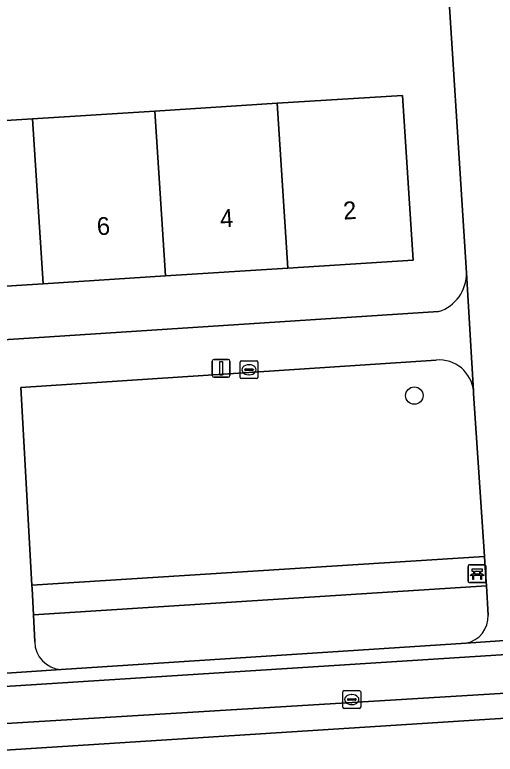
# Model space of a CAD drawing. Extents: x 159680 to 160786, y 387323 to 388340.
# Drawn here: x 160704.08 to 160731.05, y 388039.25 to 388080.75 of the extents above; entities that cross this region are included whole.
import ezdxf

# ---------------------------------------------------------------- set-up
doc = ezdxf.new("R2010")
doc.units = 0
for name, color, linetype in [('IMGEO_Bank', 7, 'Continuous'), ('IMGEO_Boom', 7, 'Continuous'), ('IMGEO_Erf', 7, 'Continuous'), ('IMGEO_Groenvoorziening', 7, 'Continuous'), ('IMGEO_Kolk', 7, 'Continuous'), ('IMGEO_Lichtmast', 7, 'Continuous'), ('IMGEO_Pand', 7, 'Continuous'), ('IMGEO_Pand_nummerreeks', 7, 'Continuous'), ('IMGEO_Parkeervlak_open', 7, 'Continuous'), ('IMGEO_Rijbaan_lokaal_gesloten', 7, 'Continuous'), ('IMGEO_Rijbaan_lokaal_open', 7, 'Continuous'), ('IMGEO_Voetpad_open', 7, 'Continuous')]:
    doc.layers.add(name, color=color, linetype=linetype)

msp = doc.modelspace()

# ---------------------------------------------------------------- linework, layer by layer
at = {"layer": 'IMGEO_Bank'}
for p, q in [((160729.527, 388048.954), (160729.527, 388049.795)), ((160729.527, 388049.795), (160729.527, 388048.954)), ((160729.602, 388049.879), (160730.443, 388049.879)), ((160730.443, 388049.879), (160729.602, 388049.879)), ((160730.527, 388049.804), (160730.527, 388048.963)), ((160730.527, 388048.963), (160730.527, 388049.804)), ((160729.836, 388049.385), (160729.836, 388049.491)), ((160729.88, 388049.491), (160729.88, 388049.385)), ((160730.168, 388049.497), (160729.886, 388049.497)), ((160729.886, 388049.379), (160730.168, 388049.379)), ((160730.174, 388049.385), (160730.174, 388049.491)), ((160730.218, 388049.491), (160730.218, 388049.385)), ((160730.452, 388048.879), (160729.611, 388048.879)), ((160729.611, 388048.879), (160730.452, 388048.879)), ((160730.224, 388049.277), (160729.831, 388049.277))]:
    msp.add_line(p, q, dxfattribs=at)
for points in [[(160729.774, 388049.277), (160729.632, 388049.277), (160729.744, 388049.379), (160729.83, 388049.379)], [(160729.83, 388049.497), (160729.744, 388049.497), (160729.744, 388049.658), (160730.307, 388049.658), (160730.307, 388049.497), (160730.224, 388049.497)], [(160730.224, 388049.379), (160730.307, 388049.379), (160730.419, 388049.277), (160730.28, 388049.277)], [(160729.824, 388049.27), (160729.824, 388049.063), (160729.781, 388049.063), (160729.781, 388049.27)], [(160730.274, 388049.27), (160730.274, 388049.063), (160730.23, 388049.063), (160730.23, 388049.27)]]:
    msp.add_lwpolyline(points, dxfattribs=at)
for centre, radius, start, end in [((160729.605, 388049.801), 0.0779, 92.4484, 184.2845), ((160729.605, 388049.801), 0.0779, 92.4484, 184.2845), ((160730.449, 388049.801), 0.0779, 2.4484, 94.2845), ((160730.449, 388049.801), 0.0779, 2.4484, 94.2845), ((160729.829, 388049.49), 0.00671, 2.8957, 87.1043), ((160729.829, 388049.386), 0.00671, 272.8957, 357.1043), ((160729.886, 388049.49), 0.00671, 92.8957, 177.1043), ((160729.886, 388049.386), 0.00671, 182.8957, 267.1043), ((160730.168, 388049.49), 0.00671, 2.8957, 87.1043), ((160730.168, 388049.386), 0.00671, 272.8957, 357.1043), ((160730.225, 388049.49), 0.00671, 92.8957, 177.1043), ((160730.225, 388049.386), 0.00671, 182.8957, 267.1043), ((160729.605, 388048.957), 0.0779, 182.4484, 274.2845), ((160729.605, 388048.957), 0.0779, 182.4484, 274.2845), ((160729.774, 388049.27), 0.00671, 2.8957, 87.1043), ((160729.831, 388049.27), 0.00671, 92.8957, 177.1043), ((160730.223, 388049.27), 0.00671, 2.8957, 87.1043), ((160730.28, 388049.27), 0.00671, 92.8957, 177.1043), ((160730.449, 388048.957), 0.0779, 272.4484, 4.2845), ((160730.449, 388048.957), 0.0779, 272.4484, 4.2845)]:
    msp.add_arc(centre, radius, start, end, dxfattribs=at)
at = {"layer": 'IMGEO_Boom'}
msp.add_circle((160726.505, 388059.376), 0.489, dxfattribs=at)
at = {"layer": 'IMGEO_Erf'}
for points in [[(160729.427, 388066.269), (160728.185, 388085.893)], [(160676.989, 388060.783), (160727.867, 388064.096)]]:
    msp.add_lwpolyline(points, dxfattribs=at)
msp.add_lwpolyline([(160725.845, 388076.226), (160726.433, 388066.972), (160719.397, 388066.525), (160712.531, 388066.089), (160705.665, 388065.652), (160698.797, 388065.216), (160691.931, 388064.779), (160685.065, 388064.343), (160678.029, 388063.896), (160677.441, 388073.15), (160684.477, 388073.597), (160691.343, 388074.033), (160698.21, 388074.47), (160705.077, 388074.906), (160711.943, 388075.343), (160718.809, 388075.779)], close=True, dxfattribs=at)
msp.add_arc((160727.228, 388066.201), 2.2, 286.8887, 1.7621, dxfattribs=at)
at = {"layer": 'IMGEO_Groenvoorziening'}
for points in [[(160727.738, 388061.37), (160704.41, 388059.836), (160705.035, 388048.729), (160730.447, 388050.355), (160729.835, 388059.498)], [(160729.835, 388059.498), (160729.832, 388059.559), (160729.828, 388059.619)], [(160730.642, 388047.062), (160730.549, 388048.708), (160705.119, 388047.082), (160705.196, 388045.561)], [(160706.683, 388043.998), (160729.413, 388045.488)]]:
    msp.add_lwpolyline(points, dxfattribs=at)
msp.add_lwpolyline([(160705.119, 388047.082), (160730.549, 388048.708), (160730.509, 388049.426), (160730.447, 388050.355), (160705.035, 388048.729), (160705.045, 388048.553)], close=True, dxfattribs=at)
for centre, radius, start, end in [((160727.901, 388059.442), 1.935, 5.2491, 94.8384), ((160729.139, 388046.969), 1.506, 280.479, 3.5546), ((160706.794, 388045.593), 1.599, 181.1401, 266.0051)]:
    msp.add_arc(centre, radius, start, end, dxfattribs=at)
at = {"layer": 'IMGEO_Kolk'}
for p, q in [((160716.8, 388061.327), (160717.652, 388061.327)), ((160716.725, 388060.401), (160716.725, 388061.253)), ((160717.213, 388061.107), (160717.238, 388061.107)), ((160717.726, 388061.253), (160717.726, 388060.401)), ((160716.984, 388060.821), (160716.984, 388060.833)), ((160717.422, 388060.784), (160717.024, 388060.784)), ((160717.027, 388060.87), (160717.425, 388060.87)), ((160717.236, 388060.547), (160717.211, 388060.547)), ((160717.468, 388060.833), (160717.468, 388060.821)), ((160717.652, 388060.327), (160716.8, 388060.327)), ((160722.492, 388041.894), (160722.492, 388042.746)), ((160722.567, 388042.82), (160723.419, 388042.82)), ((160723.493, 388042.746), (160723.493, 388041.894)), ((160722.751, 388042.314), (160722.751, 388042.326)), ((160723.189, 388042.277), (160722.791, 388042.277)), ((160722.794, 388042.363), (160723.192, 388042.363)), ((160722.98, 388042.6), (160723.005, 388042.6)), ((160723.235, 388042.326), (160723.235, 388042.314)), ((160723.003, 388042.04), (160722.978, 388042.04)), ((160723.419, 388041.82), (160722.567, 388041.82))]:
    msp.add_line(p, q, dxfattribs=at)
for points in [[(160716.8, 388061.327), (160717.652, 388061.327)], [(160716.725, 388060.401), (160716.725, 388061.253)], [(160717.726, 388061.253), (160717.726, 388060.401)], [(160717.652, 388060.327), (160716.8, 388060.327)], [(160722.492, 388041.894), (160722.492, 388042.746)], [(160722.567, 388042.82), (160723.419, 388042.82)], [(160723.493, 388042.746), (160723.493, 388041.894)], [(160723.419, 388041.82), (160722.567, 388041.82)]]:
    msp.add_lwpolyline(points, dxfattribs=at)
for centre, radius, start, end in [((160716.802, 388061.251), 0.0765, 91.552, 178.448), ((160716.802, 388061.251), 0.0765, 91.552, 178.448), ((160717.65, 388061.251), 0.0765, 1.552, 88.448), ((160717.65, 388061.251), 0.0765, 1.552, 88.448), ((160717.024, 388060.83), 0.0403, 85.8775, 175.7526), ((160717.021, 388060.82), 0.0366, 178.938, 274.7102), ((160717.425, 388060.827), 0.043, 264.8664, 352.4533), ((160717.429, 388060.832), 0.0386, 1.7309, 96.639), ((160716.802, 388060.403), 0.0765, 181.552, 268.448), ((160716.802, 388060.403), 0.0765, 181.552, 268.448), ((160717.65, 388060.403), 0.0765, 271.552, 358.448), ((160717.65, 388060.403), 0.0765, 271.552, 358.448), ((160722.569, 388042.744), 0.0765, 91.552, 178.448), ((160722.569, 388042.744), 0.0765, 91.552, 178.448), ((160723.417, 388042.744), 0.0765, 1.552, 88.448), ((160723.417, 388042.744), 0.0765, 1.552, 88.448), ((160722.791, 388042.323), 0.0403, 85.8775, 175.7526), ((160722.788, 388042.313), 0.0366, 178.938, 274.7102), ((160723.192, 388042.32), 0.043, 264.8664, 352.4533), ((160723.196, 388042.325), 0.0386, 1.7309, 96.639), ((160722.569, 388041.896), 0.0765, 181.552, 268.448), ((160722.569, 388041.896), 0.0765, 181.552, 268.448), ((160723.417, 388041.896), 0.0765, 271.552, 358.448), ((160723.417, 388041.896), 0.0765, 271.552, 358.448)]:
    msp.add_arc(centre, radius, start, end, dxfattribs=at)
for centre, major_axis, ratio, start_param, end_param in [((160717.212, 388060.827), (-0.387, 0.002), 0.722429, 4.712389, 7.853982), ((160717.237, 388060.827), (-0.39, 0.002), 0.717154, 1.570796, 4.712389), ((160722.979, 388042.32), (-0.387, 0.002), 0.722429, 4.712389, 7.853982), ((160723.004, 388042.32), (-0.39, 0.002), 0.717154, 1.570796, 4.712389)]:
    msp.add_ellipse(centre, major_axis=major_axis, ratio=ratio, start_param=start_param, end_param=end_param, dxfattribs=at)
at = {"layer": 'IMGEO_Lichtmast'}
for p, q in [((160715.264, 388061.407), (160716.054, 388061.407)), ((160716.054, 388061.407), (160715.264, 388061.407)), ((160715.164, 388060.507), (160715.164, 388061.307)), ((160715.164, 388061.307), (160715.164, 388060.507)), ((160716.154, 388061.307), (160716.154, 388060.507)), ((160716.154, 388060.507), (160716.154, 388061.307)), ((160716.054, 388060.407), (160715.264, 388060.407)), ((160715.264, 388060.407), (160716.054, 388060.407))]:
    msp.add_line(p, q, dxfattribs=at)
msp.add_lwpolyline([(160715.584, 388061.282), (160715.734, 388061.282), (160715.734, 388060.532), (160715.584, 388060.532), (160715.584, 388061.282)], dxfattribs=at)
for centre, start, end in [((160715.264, 388061.307), 90, 180), ((160715.264, 388061.307), 90, 180), ((160716.054, 388061.307), 0, 90), ((160716.054, 388061.307), 360, 90), ((160715.264, 388060.507), 180, 270), ((160715.264, 388060.507), 180, 270), ((160716.054, 388060.507), 270, 0), ((160716.054, 388060.507), 270, 0)]:
    msp.add_arc(centre, 0.1, start, end, dxfattribs=at)
at = {"layer": 'IMGEO_Pand'}
for points in [[(160719.397, 388066.525), (160726.433, 388066.972), (160725.845, 388076.226), (160718.809, 388075.779)], [(160712.531, 388066.089), (160719.397, 388066.525), (160718.809, 388075.779), (160711.943, 388075.343)], [(160705.665, 388065.652), (160712.531, 388066.089), (160711.943, 388075.343), (160705.077, 388074.906)], [(160698.797, 388065.216), (160705.665, 388065.652), (160705.077, 388074.906), (160698.21, 388074.47)]]:
    msp.add_lwpolyline(points, close=True, dxfattribs=at)
at = {"layer": 'IMGEO_Parkeervlak_open'}
for points in [[(160731.657, 388044.841), (160730.804, 388044.787), (160683.574, 388041.779)], [(160682.883, 388041.471), (160681.099, 388039.612), (160734.711, 388042.866), (160733.104, 388044.317)]]:
    msp.add_lwpolyline(points, dxfattribs=at)
at = {"layer": 'IMGEO_Rijbaan_lokaal_gesloten'}
msp.add_lwpolyline([(160737.476, 388041.652), (160737.401, 388043.101), (160734.711, 388042.866), (160681.099, 388039.612), (160680.704, 388039.506), (160680.557, 388039.507), (160680.693, 388038.024)], close=True, dxfattribs=at)
at = {"layer": 'IMGEO_Rijbaan_lokaal_open'}
msp.add_lwpolyline([(160741.512, 388043.358), (160737.401, 388043.101), (160737.476, 388041.652), (160680.693, 388038.024), (160680.99, 388034.572), (160737.695, 388038.23), (160737.785, 388036.677), (160740.88, 388036.932)], dxfattribs=at)
at = {"layer": 'IMGEO_Voetpad_open'}
for points in [[(160718.462, 388238.949), (160719.133, 388228.396), (160719.23, 388226.87), (160723.047, 388166.799), (160723.147, 388165.225), (160726.974, 388105.008), (160727.027, 388104.175), (160727.349, 388099.094), (160728.088, 388087.418), (160728.185, 388085.893), (160729.427, 388066.269), (160729.828, 388059.619), (160729.832, 388059.559), (160729.835, 388059.498), (160730.447, 388050.355), (160730.509, 388049.426), (160730.549, 388048.708), (160730.642, 388047.062)], [(160729.828, 388059.619), (160729.427, 388066.269)], [(160727.867, 388064.096), (160676.989, 388060.783)], [(160705.196, 388045.561), (160705.119, 388047.082), (160705.045, 388048.553), (160705.035, 388048.729), (160704.41, 388059.836), (160727.738, 388061.37)], [(160734.533, 388045.848), (160729.413, 388045.488), (160706.683, 388043.998), (160702.496, 388043.732), (160690.736, 388042.98), (160690.535, 388042.967), (160675.551, 388042.058), (160673.503, 388041.943)], [(160729.413, 388045.488), (160734.533, 388045.848)], [(160683.574, 388041.779), (160730.804, 388044.787), (160731.657, 388044.841)], [(160702.496, 388043.732), (160706.683, 388043.998)]]:
    msp.add_lwpolyline(points, dxfattribs=at)
for centre, radius, start, end in [((160727.228, 388066.201), 2.2, 286.8887, 1.7621), ((160727.901, 388059.442), 1.935, 5.2491, 94.8384), ((160729.139, 388046.969), 1.506, 280.479, 3.5546), ((160706.794, 388045.593), 1.599, 181.1401, 266.0051)]:
    msp.add_arc(centre, radius, start, end, dxfattribs=at)

# ---------------------------------------------------------------- texts
at = {"layer": 'IMGEO_Pand_nummerreeks'}
for s, p in [('2', (160722.54, 388069.249)), ('4', (160715.627, 388068.81)), ('6', (160708.712, 388068.371))]:
    msp.add_text(s, height=1, rotation=3.6362, dxfattribs=at).set_placement(p)

doc.saveas('drawing.dxf')
